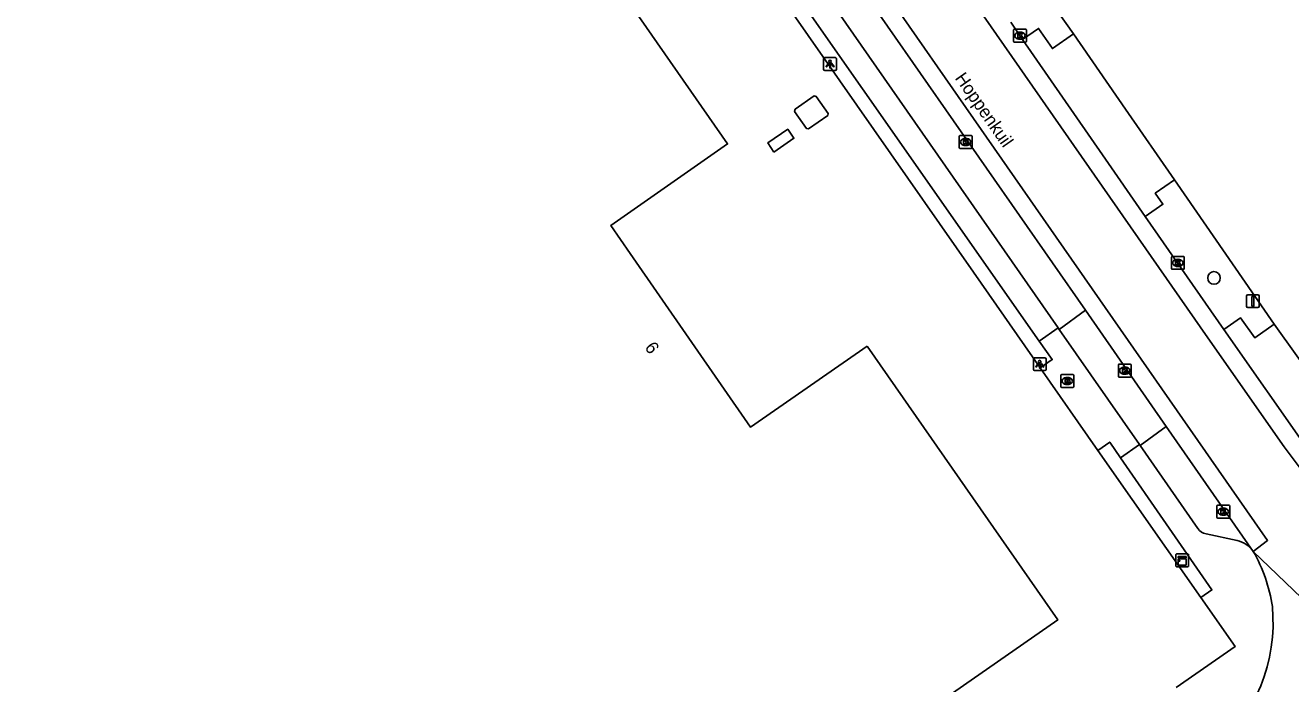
# Model space of a CAD drawing. Extents: x 156651 to 158072, y 387631 to 388990.
# Drawn here: x 157192 to 157290.6, y 388103.6 to 388154.9 of the extents above; entities that cross this region are included whole.
import ezdxf

# ---------------------------------------------------------------- set-up
doc = ezdxf.new("R2010")
doc.units = 0
for name, color, linetype in [('IMGEO_Berm_groen', 7, 'Continuous'), ('IMGEO_Boom', 7, 'Continuous'), ('IMGEO_Brandkraan', 7, 'Continuous'), ('IMGEO_Groenvoorziening', 7, 'Continuous'), ('IMGEO_Hek', 7, 'Continuous'), ('IMGEO_Kast', 7, 'Continuous'), ('IMGEO_Kolk', 7, 'Continuous'), ('IMGEO_Lage_trafo', 7, 'Continuous'), ('IMGEO_Lichtpunt', 7, 'Continuous'), ('IMGEO_Openbare_ruimte_label', 7, 'Continuous'), ('IMGEO_Pand', 7, 'Continuous'), ('IMGEO_Pand_nummerreeks', 7, 'Continuous'), ('IMGEO_Rijbaan_lokaal_gesloten', 7, 'Continuous'), ('IMGEO_Rijbaan_lokaal_open', 7, 'Continuous'), ('IMGEO_Verkeersbordpaal', 7, 'Continuous'), ('IMGEO_Voetpad_open', 7, 'Continuous')]:
    doc.layers.add(name, color=color, linetype=linetype)

msp = doc.modelspace()

# ---------------------------------------------------------------- linework, layer by layer
at = {"layer": 'IMGEO_Berm_groen'}
for points in [[(157273.661, 388154.215), (157271.116, 388157.832)], [(157289.3, 388131.616), (157281.526, 388142.848)]]:
    msp.add_lwpolyline(points, dxfattribs=at)
at = {"layer": 'IMGEO_Boom'}
msp.add_circle((157284.599, 388135.213), 0.489, dxfattribs=at)
at = {"layer": 'IMGEO_Brandkraan'}
for p, q in [((157272.67, 388126.755), (157272.67, 388127.607)), ((157272.745, 388127.681), (157273.597, 388127.681)), ((157273.158, 388127.461), (157273.183, 388127.461)), ((157273.671, 388127.607), (157273.671, 388126.755)), ((157273.597, 388126.681), (157272.745, 388126.681)), ((157273.181, 388126.901), (157273.156, 388126.901))]:
    msp.add_line(p, q, dxfattribs=at)
for points in [[(157272.67, 388126.755), (157272.67, 388127.607)], [(157272.745, 388127.681), (157273.597, 388127.681)], [(157273.018, 388127.381), (157273.018, 388126.981), (157273.231, 388126.981)], [(157273.249, 388127.381), (157273.018, 388127.381)], [(157273.197, 388127.3), (157273.143, 388127.3), (157273.143, 388127.224)], [(157273.143, 388127.224), (157273.196, 388127.224)], [(157273.205, 388127.148), (157273.143, 388127.148), (157273.143, 388127.067)], [(157273.671, 388127.607), (157273.671, 388126.755)], [(157273.597, 388126.681), (157272.745, 388126.681)], [(157273.143, 388127.067), (157273.205, 388127.067)]]:
    msp.add_lwpolyline(points, dxfattribs=at)
for centre, radius, start, end in [((157272.747, 388127.605), 0.0765, 91.55205, 178.44795), ((157272.747, 388127.605), 0.0765, 91.55205, 178.44795), ((157273.198, 388127.262), 0.0379, 267.82845, 90.93552), ((157273.206, 388127.107), 0.0404, 269.87594, 90.50774), ((157273.253, 388127.236), 0.145, 59.4692, 91.53667), ((157273.278, 388127.283), 0.0922, 285.51372, 58.15012), ((157273.283, 388127.091), 0.105, 301.31148, 78.98903), ((157273.595, 388127.605), 0.0765, 1.55205, 88.44795), ((157273.595, 388127.605), 0.0765, 1.55205, 88.44795), ((157272.747, 388126.757), 0.0765, 181.55205, 268.44795), ((157272.747, 388126.757), 0.0765, 181.55205, 268.44795), ((157273.237, 388127.232), 0.251, 268.66757, 293.53466), ((157273.595, 388126.757), 0.0765, 271.55205, 358.44795), ((157273.595, 388126.757), 0.0765, 271.55205, 358.44795)]:
    msp.add_arc(centre, radius, start, end, dxfattribs=at)
for centre, major_axis, ratio, start_param, end_param in [((157273.157, 388127.181), (-0.387, 0.002), 0.722429, 4.712389, 7.853982), ((157273.182, 388127.181), (-0.39, 0.002), 0.717154, 1.570796, 4.712389)]:
    msp.add_ellipse(centre, major_axis=major_axis, ratio=ratio, start_param=start_param, end_param=end_param, dxfattribs=at)
at = {"layer": 'IMGEO_Groenvoorziening'}
for points in [[(157242.574, 388169.007), (157265.86, 388135.653), (157271.06, 388128.215)], [(157275.556, 388121.786), (157283.564, 388110.333)]]:
    msp.add_lwpolyline(points, dxfattribs=at)
at = {"layer": 'IMGEO_Hek'}
msp.add_lwpolyline([(157265.86, 388135.653), (157271.06, 388128.215)], dxfattribs=at)
at = {"layer": 'IMGEO_Kast'}
for p, q in [((157281.627, 388112.799), (157281.627, 388113.64)), ((157281.627, 388113.64), (157281.627, 388112.799)), ((157281.702, 388113.724), (157282.543, 388113.724)), ((157282.543, 388113.724), (157281.702, 388113.724)), ((157282.627, 388113.649), (157282.627, 388112.808)), ((157282.627, 388112.808), (157282.627, 388113.649)), ((157282.552, 388112.724), (157281.711, 388112.724)), ((157281.711, 388112.724), (157282.552, 388112.724))]:
    msp.add_line(p, q, dxfattribs=at)
for points in [[(157281.822, 388113.514), (157282.422, 388113.514), (157282.422, 388113.429), (157281.822, 388113.429), (157281.822, 388113.514)], [(157281.822, 388113.339), (157282.422, 388113.339), (157282.422, 388112.85), (157281.822, 388112.85), (157281.822, 388113.339)]]:
    msp.add_lwpolyline(points, dxfattribs=at)
msp.add_circle((157281.906, 388113.188), 0.0377, dxfattribs=at)
for centre, start, end in [((157281.705, 388113.646), 92.4484, 184.28452), ((157281.705, 388113.646), 92.4484, 184.28452), ((157282.549, 388113.646), 2.4484, 94.28452), ((157282.549, 388113.646), 2.4484, 94.28452), ((157281.705, 388112.802), 182.4484, 274.28452), ((157281.705, 388112.802), 182.4484, 274.28452), ((157282.549, 388112.802), 272.4484, 4.28452), ((157282.549, 388112.802), 272.4484, 4.28452)]:
    msp.add_arc(centre, 0.0779, start, end, dxfattribs=at)
at = {"layer": 'IMGEO_Kolk'}
for p, q in [((157268.985, 388153.648), (157268.985, 388154.5)), ((157269.06, 388154.574), (157269.912, 388154.574)), ((157269.496, 388153.794), (157269.471, 388153.794)), ((157269.473, 388154.354), (157269.498, 388154.354)), ((157269.986, 388154.5), (157269.986, 388153.648)), ((157269.912, 388153.574), (157269.06, 388153.574)), ((157264.754, 388145.37), (157264.754, 388146.222)), ((157264.829, 388146.296), (157265.681, 388146.296)), ((157265.242, 388146.076), (157265.267, 388146.076)), ((157265.755, 388146.222), (157265.755, 388145.37)), ((157265.681, 388145.296), (157264.829, 388145.296)), ((157265.265, 388145.516), (157265.24, 388145.516)), ((157281.287, 388135.958), (157281.287, 388136.81)), ((157281.362, 388136.884), (157282.214, 388136.884)), ((157281.798, 388136.104), (157281.773, 388136.104)), ((157281.775, 388136.664), (157281.8, 388136.664)), ((157282.288, 388136.81), (157282.288, 388135.958)), ((157282.214, 388135.884), (157281.362, 388135.884)), ((157277.15, 388127.571), (157277.15, 388128.423)), ((157277.225, 388128.497), (157278.077, 388128.497)), ((157277.638, 388128.277), (157277.663, 388128.277)), ((157278.151, 388128.423), (157278.151, 388127.571)), ((157278.077, 388127.497), (157277.225, 388127.497)), ((157277.661, 388127.717), (157277.636, 388127.717)), ((157284.822, 388116.584), (157284.822, 388117.436)), ((157284.897, 388117.51), (157285.749, 388117.51)), ((157285.31, 388117.29), (157285.335, 388117.29)), ((157285.823, 388117.436), (157285.823, 388116.584)), ((157285.749, 388116.51), (157284.897, 388116.51)), ((157285.333, 388116.73), (157285.308, 388116.73))]:
    msp.add_line(p, q, dxfattribs=at)
for points in [[(157268.985, 388153.648), (157268.985, 388154.5)], [(157269.06, 388154.574), (157269.912, 388154.574)], [(157269.306, 388154.274), (157269.429, 388154.274), (157269.429, 388154.123), (157269.559, 388154.274), (157269.723, 388154.274), (157269.577, 388154.123), (157269.73, 388153.874), (157269.578, 388153.874), (157269.493, 388154.038), (157269.429, 388153.971), (157269.429, 388153.874), (157269.306, 388153.874), (157269.306, 388154.274)], [(157269.986, 388154.5), (157269.986, 388153.648)], [(157269.912, 388153.574), (157269.06, 388153.574)], [(157264.754, 388145.37), (157264.754, 388146.222)], [(157264.829, 388146.296), (157265.681, 388146.296)], [(157265.075, 388145.996), (157265.198, 388145.996), (157265.198, 388145.845), (157265.328, 388145.996), (157265.492, 388145.996), (157265.346, 388145.845), (157265.499, 388145.596), (157265.347, 388145.596), (157265.262, 388145.76), (157265.198, 388145.693), (157265.198, 388145.596), (157265.075, 388145.596), (157265.075, 388145.996)], [(157265.755, 388146.222), (157265.755, 388145.37)], [(157265.681, 388145.296), (157264.829, 388145.296)], [(157281.287, 388135.958), (157281.287, 388136.81)], [(157281.362, 388136.884), (157282.214, 388136.884)], [(157281.608, 388136.584), (157281.731, 388136.584), (157281.731, 388136.433), (157281.861, 388136.584), (157282.025, 388136.584), (157281.879, 388136.433), (157282.032, 388136.184), (157281.88, 388136.184), (157281.795, 388136.348), (157281.731, 388136.281), (157281.731, 388136.184), (157281.608, 388136.184), (157281.608, 388136.584)], [(157282.288, 388136.81), (157282.288, 388135.958)], [(157282.214, 388135.884), (157281.362, 388135.884)], [(157277.15, 388127.571), (157277.15, 388128.423)], [(157277.225, 388128.497), (157278.077, 388128.497)], [(157277.471, 388128.197), (157277.594, 388128.197), (157277.594, 388128.046), (157277.724, 388128.197), (157277.888, 388128.197), (157277.742, 388128.046), (157277.895, 388127.797), (157277.743, 388127.797), (157277.658, 388127.961), (157277.594, 388127.894), (157277.594, 388127.797), (157277.471, 388127.797), (157277.471, 388128.197)], [(157278.151, 388128.423), (157278.151, 388127.571)], [(157278.077, 388127.497), (157277.225, 388127.497)], [(157284.822, 388116.584), (157284.822, 388117.436)], [(157284.897, 388117.51), (157285.749, 388117.51)], [(157285.823, 388117.436), (157285.823, 388116.584)], [(157285.749, 388116.51), (157284.897, 388116.51)], [(157285.143, 388117.21), (157285.266, 388117.21), (157285.266, 388117.059), (157285.396, 388117.21), (157285.56, 388117.21), (157285.414, 388117.059), (157285.567, 388116.81), (157285.415, 388116.81), (157285.33, 388116.974), (157285.266, 388116.907), (157285.266, 388116.81), (157285.143, 388116.81), (157285.143, 388117.21)]]:
    msp.add_lwpolyline(points, dxfattribs=at)
for centre, start, end in [((157269.062, 388154.498), 91.55205, 178.44795), ((157269.062, 388154.498), 91.55205, 178.44795), ((157269.91, 388154.498), 1.55205, 88.44795), ((157269.91, 388154.498), 1.55205, 88.44795), ((157269.062, 388153.65), 181.55205, 268.44795), ((157269.062, 388153.65), 181.55205, 268.44795), ((157269.91, 388153.65), 271.55205, 358.44795), ((157269.91, 388153.65), 271.55205, 358.44795), ((157264.831, 388146.22), 91.55205, 178.44795), ((157264.831, 388146.22), 91.55205, 178.44795), ((157265.679, 388146.22), 1.55205, 88.44795), ((157265.679, 388146.22), 1.55205, 88.44795), ((157264.831, 388145.372), 181.55205, 268.44795), ((157264.831, 388145.372), 181.55205, 268.44795), ((157265.679, 388145.372), 271.55205, 358.44795), ((157265.679, 388145.372), 271.55205, 358.44795), ((157281.364, 388136.808), 91.55205, 178.44795), ((157281.364, 388136.808), 91.55205, 178.44795), ((157282.212, 388136.808), 1.55205, 88.44795), ((157282.212, 388136.808), 1.55205, 88.44795), ((157281.364, 388135.96), 181.55205, 268.44795), ((157281.364, 388135.96), 181.55205, 268.44795), ((157282.212, 388135.96), 271.55205, 358.44795), ((157282.212, 388135.96), 271.55205, 358.44795), ((157277.227, 388128.421), 91.55205, 178.44795), ((157277.227, 388128.421), 91.55205, 178.44795), ((157278.075, 388128.421), 1.55205, 88.44795), ((157278.075, 388128.421), 1.55205, 88.44795), ((157277.227, 388127.573), 181.55205, 268.44795), ((157277.227, 388127.573), 181.55205, 268.44795), ((157278.075, 388127.573), 271.55205, 358.44795), ((157278.075, 388127.573), 271.55205, 358.44795), ((157284.899, 388117.434), 91.55205, 178.44795), ((157284.899, 388117.434), 91.55205, 178.44795), ((157285.747, 388117.434), 1.55205, 88.44795), ((157285.747, 388117.434), 1.55205, 88.44795), ((157284.899, 388116.586), 181.55205, 268.44795), ((157284.899, 388116.586), 181.55205, 268.44795), ((157285.747, 388116.586), 271.55205, 358.44795), ((157285.747, 388116.586), 271.55205, 358.44795)]:
    msp.add_arc(centre, 0.0765, start, end, dxfattribs=at)
for centre, major_axis, ratio, start_param, end_param in [((157269.472, 388154.074), (-0.387, 0.002), 0.722429, 4.712389, 7.853982), ((157269.497, 388154.074), (-0.39, 0.002), 0.717154, 1.570796, 4.712389), ((157265.241, 388145.796), (-0.387, 0.002), 0.722429, 4.712389, 7.853982), ((157265.266, 388145.796), (-0.39, 0.002), 0.717154, 1.570796, 4.712389), ((157281.774, 388136.384), (-0.387, 0.002), 0.722429, 4.712389, 7.853982), ((157281.799, 388136.384), (-0.39, 0.002), 0.717154, 1.570796, 4.712389), ((157277.637, 388127.997), (-0.387, 0.002), 0.722429, 4.712389, 7.853982), ((157277.662, 388127.997), (-0.39, 0.002), 0.717154, 1.570796, 4.712389), ((157285.309, 388117.01), (-0.387, 0.002), 0.722429, 4.712389, 7.853982), ((157285.334, 388117.01), (-0.39, 0.002), 0.717154, 1.570796, 4.712389)]:
    msp.add_ellipse(centre, major_axis=major_axis, ratio=ratio, start_param=start_param, end_param=end_param, dxfattribs=at)
at = {"layer": 'IMGEO_Lage_trafo'}
for points in [[(157253.006, 388146.829), (157254.503, 388147.862), (157254.541, 388148.028), (157253.618, 388149.352), (157253.449, 388149.387), (157251.962, 388148.352), (157251.929, 388148.177), (157252.847, 388146.859), (157253.006, 388146.829)], [(157250.299, 388145.017), (157251.877, 388146.083), (157251.391, 388146.79), (157249.828, 388145.725), (157250.299, 388145.017)]]:
    msp.add_lwpolyline(points, dxfattribs=at)
at = {"layer": 'IMGEO_Lichtpunt'}
for p, q in [((157254.187, 388152.27), (157254.187, 388151.463)), ((157254.187, 388152.27), (157254.187, 388151.463)), ((157255.089, 388152.365), (157254.281, 388152.365)), ((157255.089, 388152.365), (157254.281, 388152.365)), ((157255.183, 388151.463), (157255.183, 388152.27)), ((157255.183, 388151.463), (157255.183, 388152.27)), ((157254.281, 388151.369), (157255.089, 388151.369)), ((157254.281, 388151.369), (157255.089, 388151.369)), ((157270.527, 388128.898), (157270.527, 388128.091)), ((157270.527, 388128.898), (157270.527, 388128.091)), ((157271.429, 388128.993), (157270.621, 388128.993)), ((157271.429, 388128.993), (157270.621, 388128.993)), ((157271.523, 388128.091), (157271.523, 388128.898)), ((157271.523, 388128.091), (157271.523, 388128.898)), ((157270.621, 388127.997), (157271.429, 388127.997)), ((157270.621, 388127.997), (157271.429, 388127.997))]:
    msp.add_line(p, q, dxfattribs=at)
for points in [[(157254.561, 388151.934), (157254.6, 388151.906), (157254.412, 388151.644), (157254.374, 388151.671), (157254.561, 388151.934)], [(157254.663, 388151.886), (157254.71, 388151.886), (157254.71, 388151.564), (157254.663, 388151.564), (157254.663, 388151.886)], [(157254.773, 388151.906), (157254.811, 388151.933), (157254.998, 388151.671), (157254.959, 388151.643), (157254.773, 388151.906)], [(157270.901, 388128.562), (157270.94, 388128.534), (157270.752, 388128.272), (157270.714, 388128.299), (157270.901, 388128.562)], [(157271.003, 388128.514), (157271.05, 388128.514), (157271.05, 388128.192), (157271.003, 388128.192), (157271.003, 388128.514)], [(157271.113, 388128.534), (157271.151, 388128.561), (157271.338, 388128.299), (157271.299, 388128.271), (157271.113, 388128.534)]]:
    msp.add_lwpolyline(points, dxfattribs=at)
for centre in [(157254.686, 388152.068), (157271.026, 388128.696)]:
    msp.add_circle(centre, 0.0994, dxfattribs=at)
for centre, start, end in [((157254.281, 388152.27), 90, 180), ((157254.281, 388152.27), 90, 180), ((157255.089, 388152.27), 0, 90), ((157255.089, 388152.27), 0, 90), ((157254.281, 388151.463), 180, 270), ((157254.281, 388151.463), 180, 270), ((157255.089, 388151.463), 270, 0), ((157255.089, 388151.463), 270, 360), ((157270.621, 388128.898), 90, 180), ((157270.621, 388128.898), 90, 180), ((157271.429, 388128.898), 0, 90), ((157271.429, 388128.898), 0, 90), ((157270.621, 388128.091), 180, 270), ((157270.621, 388128.091), 180, 270), ((157271.429, 388128.091), 270, 0), ((157271.429, 388128.091), 270, 360)]:
    msp.add_arc(centre, 0.0946, start, end, dxfattribs=at)
at = {"layer": 'IMGEO_Pand'}
msp.add_lwpolyline([(157257.578, 388129.897), (157248.5, 388123.588), (157239.125, 388137.125), (157237.62, 388139.301), (157246.706, 388145.644), (157221.693, 388181.584), (157212.642, 388175.281), (157211.076, 388177.53), (157208.169, 388175.506), (157161.84, 388143.245), (157189.962, 388102.891), (157199.722, 388088.956), (157214.226, 388068.097), (157272.425, 388108.581), (157257.578, 388129.897)], dxfattribs=at)
at = {"layer": 'IMGEO_Rijbaan_lokaal_gesloten'}
for points in [[(157341.899, 388076.038), (157340.456, 388076.982), (157309.901, 388101.717), (157302.391, 388108.413), (157297.417, 388113.326), (157292.839, 388118.359), (157292.715, 388118.524), (157290.068, 388122.059), (157284.128, 388130.537), (157250.785, 388178.4), (157218.017, 388225.194), (157168.536, 388296.106), (157166.328, 388299.54), (157165.346, 388302.72), (157165.232, 388304.849), (157165.572, 388307.171), (157166.44, 388309.461), (157166.862, 388310.136)], [(157159.256, 388297.816), (157160.307, 388298.772), (157166.301, 388290.299), (157236.347, 388190.018), (157288.771, 388114.767), (157287.657, 388113.917)], [(157274.579, 388132.691), (157236.036, 388188.018), (157233.871, 388191.118)], [(157269.683, 388153.769), (157268.767, 388155.125)], [(157279.247, 388139.992), (157275.903, 388144.791), (157269.683, 388153.769)], [(157285.376, 388131.195), (157279.247, 388139.992)], [(157280.876, 388123.651), (157274.579, 388132.691)], [(157293.74, 388119.458), (157291.999, 388121.743), (157285.376, 388131.195)], [(157287.657, 388113.917), (157280.876, 388123.651)], [(157306.474, 388095.88), (157287.657, 388113.917)]]:
    msp.add_lwpolyline(points, dxfattribs=at)
for centre, radius, start, end in [((157277.244, 388107.899), 12.027, 8.20448, 30.02641), ((157276.061, 388108.392), 13.144, 310.46868, 5.33818)]:
    msp.add_arc(centre, radius, start, end, dxfattribs=at)
at = {"layer": 'IMGEO_Rijbaan_lokaal_open'}
for points in [[(157285.376, 388131.195), (157286.672, 388132.102), (157287.777, 388130.55), (157289.3, 388131.616)], [(157289.3, 388131.616), (157294.457, 388124.387), (157297.411, 388120.27), (157297.466, 388120.304), (157300.609, 388116.115)]]:
    msp.add_lwpolyline(points, dxfattribs=at)
at = {"layer": 'IMGEO_Verkeersbordpaal'}
for p, q in [((157287.136, 388133.001), (157287.136, 388133.801)), ((157287.136, 388133.801), (157287.136, 388133.001)), ((157287.236, 388133.901), (157288.026, 388133.901)), ((157288.026, 388133.901), (157287.236, 388133.901)), ((157288.126, 388133.801), (157288.126, 388133.001)), ((157288.126, 388133.001), (157288.126, 388133.801)), ((157288.026, 388132.901), (157287.236, 388132.901)), ((157287.236, 388132.901), (157288.026, 388132.901))]:
    msp.add_line(p, q, dxfattribs=at)
msp.add_lwpolyline([(157287.556, 388133.776), (157287.706, 388133.776), (157287.706, 388133.026), (157287.556, 388133.026), (157287.556, 388133.776)], dxfattribs=at)
for centre, start, end in [((157287.236, 388133.801), 90, 180), ((157287.236, 388133.801), 90, 180), ((157288.026, 388133.801), 0, 90), ((157288.026, 388133.801), 360, 90), ((157287.236, 388133.001), 180, 270), ((157287.236, 388133.001), 180, 270), ((157288.026, 388133.001), 270, 0), ((157288.026, 388133.001), 270, 0)]:
    msp.add_arc(centre, 0.1, start, end, dxfattribs=at)
at = {"layer": 'IMGEO_Voetpad_open'}
for points in [[(157231.797, 388189.67), (157272.471, 388131.321)], [(157270.989, 388130.287), (157243.463, 388169.622), (157242.574, 388169.007)], [(157269.683, 388153.769), (157270.932, 388154.64), (157272.017, 388153.068), (157273.661, 388154.215)], [(157281.526, 388142.848), (157277.716, 388148.352), (157273.661, 388154.215)], [(157281.526, 388142.848), (157280.029, 388141.812), (157280.628, 388140.954), (157279.247, 388139.992)], [(157272.551, 388131.207), (157274.579, 388132.691)], [(157272.471, 388131.321), (157270.989, 388130.287)], [(157272.471, 388131.321), (157272.551, 388131.207)], [(157272.551, 388131.207), (157278.789, 388122.25)], [(157270.989, 388130.287), (157272.006, 388128.857), (157271.06, 388128.215)], [(157271.06, 388128.215), (157275.556, 388121.786)], [(157280.876, 388123.651), (157278.847, 388122.167)], [(157275.556, 388121.786), (157276.482, 388122.435), (157277.305, 388121.213)], [(157277.305, 388121.213), (157278.789, 388122.25)], [(157278.789, 388122.25), (157278.847, 388122.167)], [(157278.847, 388122.167), (157283.345, 388115.701)], [(157277.305, 388121.213), (157284.434, 388110.919), (157283.564, 388110.333)], [(157283.982, 388115.273), (157286.399, 388114.754)], [(157283.564, 388110.333), (157286.246, 388106.501), (157281.657, 388103.308)]]:
    msp.add_lwpolyline(points, dxfattribs=at)
for centre, radius, start, end in [((157284.143, 388116.2), 0.941, 212.02949, 260.17624), ((157285.946, 388112.709), 2.094, 35.21464, 77.5104)]:
    msp.add_arc(centre, radius, start, end, dxfattribs=at)

# ---------------------------------------------------------------- texts
at = {"layer": 'IMGEO_Openbare_ruimte_label'}
msp.add_text('Hoppenkuil', height=1, rotation=305.02487, dxfattribs=at).set_placement((157264.372, 388150.767))
at = {"layer": 'IMGEO_Pand_nummerreeks'}
msp.add_text('6', height=1, rotation=304.69951, dxfattribs=at).set_placement((157240.207, 388129.804))

doc.saveas('drawing.dxf')
